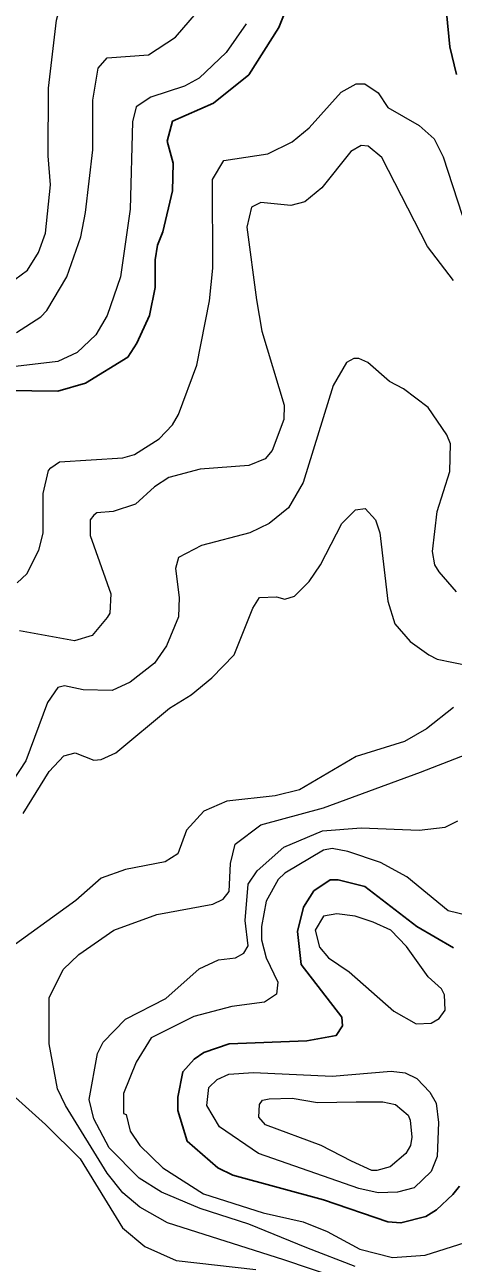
# Model space of a CAD drawing. Extents: x 423 to 448.8, y 7456.3 to 7484.
# Drawn here: x 430.855 to 431.403, y 7479.582 to 7481.165 of the extents above; entities that cross this region are included whole.
import ezdxf

# ---------------------------------------------------------------- set-up
doc = ezdxf.new("R2010")
doc.units = 0
doc.header["$LTSCALE"] = 0.032
doc.layers.add('1', color=7, linetype='Continuous', lineweight=25)
doc.layers.add('2', color=7, linetype='Continuous', lineweight=13)

msp = doc.modelspace()

# ---------------------------------------------------------------- linework, layer by layer
at = {"layer": '1'}
for points in [[(430.8306, 7480.6979), (430.8971, 7480.6971), (430.9327, 7480.7072), (430.9868, 7480.7404), (430.9984, 7480.7582), (431.0146, 7480.7938), (431.0216, 7480.8294), (431.0216, 7480.865), (431.0247, 7480.8835), (431.0316, 7480.9006), (431.044, 7480.9532), (431.0448, 7480.9887), (431.0371, 7481.0166), (431.044, 7481.0421), (431.0966, 7481.0653), (431.1415, 7481.1016), (431.1801, 7481.162), (431.2026, 7481.2192)], [(431.3905, 7481.2254), (431.399, 7481.1372), (431.4076, 7481.1017)], [(431.4037, 7479.9855), (431.3565, 7480.0126), (431.29, 7480.0636), (431.256, 7480.0721), (431.2459, 7480.0721), (431.225, 7480.0582), (431.2118, 7480.0373), (431.2041, 7480.0064), (431.2088, 7479.9639), (431.2606, 7479.8966), (431.2614, 7479.8858), (431.2536, 7479.8734), (431.2157, 7479.8664), (431.1167, 7479.8626), (431.0843, 7479.8517), (431.0718, 7479.8432), (431.0572, 7479.8269), (431.051, 7479.7945), (431.051, 7479.7775), (431.0626, 7479.738), (431.102, 7479.704), (431.1214, 7479.6947), (431.2374, 7479.663), (431.3194, 7479.6352), (431.3364, 7479.6336), (431.3681, 7479.6421), (431.382, 7479.6506), (431.4029, 7479.6699), (431.4114, 7479.6808)]]:
    msp.add_lwpolyline(points, dxfattribs=at)
at = {"layer": '2'}
for points in [[(430.8259, 7480.8278), (430.8584, 7480.8518), (430.8723, 7480.8743), (430.8816, 7480.899), (430.8878, 7480.9609), (430.8847, 7480.998), (430.8854, 7481.0846), (430.8955, 7481.1713), (430.9025, 7481.196), (430.9094, 7481.2084), (430.9272, 7481.2331), (430.9404, 7481.237), (430.9528, 7481.2339), (430.9775, 7481.2161), (430.9899, 7481.2115)], [(430.8445, 7480.7722), (430.8754, 7480.7922), (430.8831, 7480.8), (430.9086, 7480.8433), (430.9265, 7480.8944), (430.9327, 7480.9253), (430.9419, 7481.0057), (430.9419, 7481.0692), (430.9489, 7481.1101), (430.9605, 7481.1233), (431.0131, 7481.1271), (431.0479, 7481.1496), (431.0935, 7481.203)], [(431.1384, 7481.1666), (431.1128, 7481.1302), (431.0781, 7481.097), (431.0595, 7481.0869), (431.0162, 7481.073), (430.9976, 7481.0606)], [(430.8452, 7480.4519), (430.8576, 7480.4635), (430.8731, 7480.4937), (430.8785, 7480.5154), (430.8785, 7480.5664), (430.8854, 7480.5958), (430.8885, 7480.5989), (430.8994, 7480.6066), (430.9806, 7480.612), (430.9953, 7480.6159), (431.027, 7480.636), (431.044, 7480.6538), (431.0518, 7480.667), (431.075, 7480.7304), (431.0912, 7480.8124), (431.0958, 7480.8541), (431.0951, 7480.9678), (431.1098, 7480.9918), (431.1662, 7481.0003), (431.1972, 7481.0158), (431.2188, 7481.0335), (431.2598, 7481.0792), (431.2791, 7481.09), (431.29, 7481.09), (431.307, 7481.0784), (431.3194, 7481.0598), (431.3596, 7481.0366), (431.3789, 7481.0196), (431.3905, 7480.9965), (431.4145, 7480.9222)], [(430.9976, 7481.0606), (430.993, 7481.0413), (430.9899, 7480.9299), (430.9775, 7480.8433), (430.9605, 7480.7938), (430.9458, 7480.7691), (430.9218, 7480.7466), (430.8971, 7480.735), (430.7919, 7480.7227)], [(431.4037, 7480.8387), (431.3704, 7480.882), (431.3117, 7480.9957), (431.2946, 7481.0104), (431.2853, 7481.0111), (431.2722, 7481.0034), (431.2351, 7480.957), (431.2134, 7480.9392), (431.1956, 7480.9346), (431.157, 7480.9384), (431.1453, 7480.9322), (431.1391, 7480.9067), (431.1515, 7480.8139), (431.1585, 7480.7737), (431.1871, 7480.6793), (431.1863, 7480.6608), (431.1716, 7480.6213), (431.1624, 7480.6105), (431.1415, 7480.602), (431.0796, 7480.5974), (431.0393, 7480.5865), (431.0208, 7480.5749), (430.9968, 7480.5525), (430.9682, 7480.5432), (430.9473, 7480.5417), (430.9434, 7480.5386), (430.9388, 7480.5324), (430.9388, 7480.5123), (430.9651, 7480.438), (430.9636, 7480.4133), (430.9605, 7480.4078), (430.9411, 7480.3846), (430.9187, 7480.3777), (430.8483, 7480.3908)], [(431.4076, 7480.4403), (431.3851, 7480.4659), (431.3797, 7480.4752), (431.3766, 7480.4922), (431.3828, 7480.5432), (431.399, 7480.5943), (431.3998, 7480.6298), (431.3952, 7480.6414), (431.3712, 7480.6762), (431.3395, 7480.7002), (431.3217, 7480.7095), (431.2938, 7480.7335), (431.2823, 7480.7389), (431.2761, 7480.7389), (431.2667, 7480.7335), (431.2498, 7480.7041), (431.2111, 7480.5803), (431.1925, 7480.5479), (431.1677, 7480.5277), (431.143, 7480.5161), (431.0812, 7480.4999), (431.0517, 7480.4844), (431.0479, 7480.4705), (431.0525, 7480.4334), (431.0518, 7480.4086), (431.0363, 7480.3715), (431.0208, 7480.3491), (430.9898, 7480.3251), (430.9667, 7480.3143), (430.9296, 7480.315), (430.9056, 7480.3205), (430.8971, 7480.3181), (430.8839, 7480.2988), (430.8561, 7480.2246), (430.8313, 7480.1859)], [(431.1469, 7480.4195), (431.1554, 7480.4334), (431.177, 7480.4341), (431.1879, 7480.431), (431.2002, 7480.4349), (431.2057, 7480.4403), (431.2188, 7480.4535), (431.2335, 7480.4752), (431.2606, 7480.5277), (431.2784, 7480.5455), (431.2907, 7480.5471), (431.3039, 7480.5324), (431.3093, 7480.5161), (431.3194, 7480.4287), (431.3287, 7480.3994), (431.348, 7480.3769), (431.372, 7480.3599), (431.3828, 7480.3545), (431.4246, 7480.346)], [(430.853, 7480.1572), (430.8862, 7480.2106), (430.9048, 7480.2307), (430.9195, 7480.2346), (430.9435, 7480.2253), (430.9528, 7480.2261), (430.9713, 7480.2346), (431.0401, 7480.2918), (431.068, 7480.3088), (431.0943, 7480.3305), (431.1229, 7480.3599), (431.1469, 7480.4195)], [(431.4037, 7480.2926), (431.3689, 7480.2655), (431.341, 7480.2493), (431.2792, 7480.2299), (431.2065, 7480.1874), (431.1755, 7480.1797), (431.1136, 7480.1727), (431.0843, 7480.1603), (431.0618, 7480.1356), (431.051, 7480.1054), (431.0348, 7480.0954), (430.9837, 7480.0853), (430.9528, 7480.0745), (430.9203, 7480.0459), (430.8259, 7479.9778)], [(431.256, 7479.5632), (431.1864, 7479.5864), (431.0378, 7479.6336), (431.0023, 7479.6537), (430.9806, 7479.6723), (430.9605, 7479.6971), (430.9071, 7479.7837), (430.897, 7479.8053), (430.8862, 7479.8626), (430.8862, 7479.9214), (430.904, 7479.9577), (430.9241, 7479.977), (430.969, 7480.0079), (431.0239, 7480.0281), (431.0958, 7480.0412), (431.109, 7480.0474), (431.1167, 7480.0575), (431.1183, 7480.0931), (431.1244, 7480.1178), (431.157, 7480.1426), (431.2374, 7480.1642), (431.3612, 7480.2098), (431.4648, 7480.25)], [(430.9435, 7479.7667), (430.9373, 7479.7914), (430.9481, 7479.8502), (430.9551, 7479.8649), (430.9837, 7479.8943), (431.0355, 7479.9206), (431.0781, 7479.9585), (431.1028, 7479.9701), (431.1245, 7479.9724), (431.1353, 7479.9785), (431.1407, 7479.9878), (431.1368, 7480.0204), (431.1407, 7480.0668), (431.1523, 7480.0838), (431.1864, 7480.1139), (431.2359, 7480.1348), (431.2854, 7480.1387), (431.3596, 7480.1356), (431.3928, 7480.1395), (431.4091, 7480.1479)], [(431.4215, 7480.0265), (431.3967, 7480.0327), (431.3441, 7480.076), (431.3101, 7480.0946), (431.2683, 7480.1085), (431.2482, 7480.1124), (431.2374, 7480.1101), (431.1879, 7480.0807), (431.1794, 7480.0729), (431.1639, 7480.0451), (431.1577, 7480.0126), (431.1577, 7479.9956), (431.1639, 7479.9724), (431.1786, 7479.9415), (431.1771, 7479.926), (431.1616, 7479.9159), (431.1198, 7479.9105), (431.0711, 7479.8974), (431.0169, 7479.8703), (430.9976, 7479.8394), (430.9814, 7479.7992), (430.9814, 7479.7736), (430.9845, 7479.7721), (430.9899, 7479.7511), (431.0022, 7479.7326), (431.0316, 7479.704), (431.0835, 7479.6707), (431.1601, 7479.6467), (431.2111, 7479.6351), (431.242, 7479.6228), (431.2838, 7479.6003), (431.3256, 7479.5895), (431.3673, 7479.5926), (431.4184, 7479.6088)], [(430.8212, 7479.813), (430.8816, 7479.7597), (430.9257, 7479.7156), (430.9798, 7479.6274), (431.0085, 7479.6034), (431.0487, 7479.5856), (431.1508, 7479.574)], [(431.2776, 7479.5779), (431.2157, 7479.6019), (431.1415, 7479.632), (431.0796, 7479.6522), (431.0301, 7479.673), (431.0015, 7479.6909), (430.9628, 7479.7295), (430.9435, 7479.7667)]]:
    msp.add_lwpolyline(points, dxfattribs=at)
for points in [[(431.3712, 7479.9484), (431.3433, 7479.9871), (431.3232, 7480.008), (431.3008, 7480.018), (431.2776, 7480.0257), (431.2544, 7480.0289), (431.2374, 7480.0257), (431.2266, 7480.008), (431.232, 7479.9863), (431.2436, 7479.9724), (431.2699, 7479.9546), (431.3271, 7479.9043), (431.3557, 7479.8881), (431.3751, 7479.8889), (431.3851, 7479.8951), (431.3928, 7479.9058), (431.3921, 7479.9252), (431.3882, 7479.9329)], [(431.324, 7479.8277), (431.3418, 7479.8254), (431.3565, 7479.8184), (431.3735, 7479.8007), (431.3813, 7479.7867), (431.3844, 7479.762), (431.3828, 7479.7187), (431.3751, 7479.6993), (431.3534, 7479.6785), (431.3318, 7479.673), (431.307, 7479.6723), (431.2823, 7479.6777), (431.1539, 7479.7225), (431.1043, 7479.7566), (431.0881, 7479.7837), (431.0904, 7479.8069), (431.1013, 7479.8169), (431.1159, 7479.8239), (431.1477, 7479.8262), (431.2482, 7479.8215)], [(431.2792, 7479.7883), (431.3132, 7479.7883), (431.3294, 7479.7852), (431.3457, 7479.7713), (431.348, 7479.7651), (431.3503, 7479.7435), (431.3487, 7479.7326), (431.3426, 7479.7226), (431.3225, 7479.7055), (431.3055, 7479.7009), (431.2992, 7479.7009), (431.273, 7479.7125), (431.2343, 7479.7326), (431.1631, 7479.7589), (431.1546, 7479.769), (431.1554, 7479.7852), (431.1593, 7479.7906), (431.1678, 7479.7922), (431.1972, 7479.793), (431.2297, 7479.7875)]]:
    msp.add_lwpolyline(points, close=True, dxfattribs=at)

doc.saveas('drawing.dxf')
